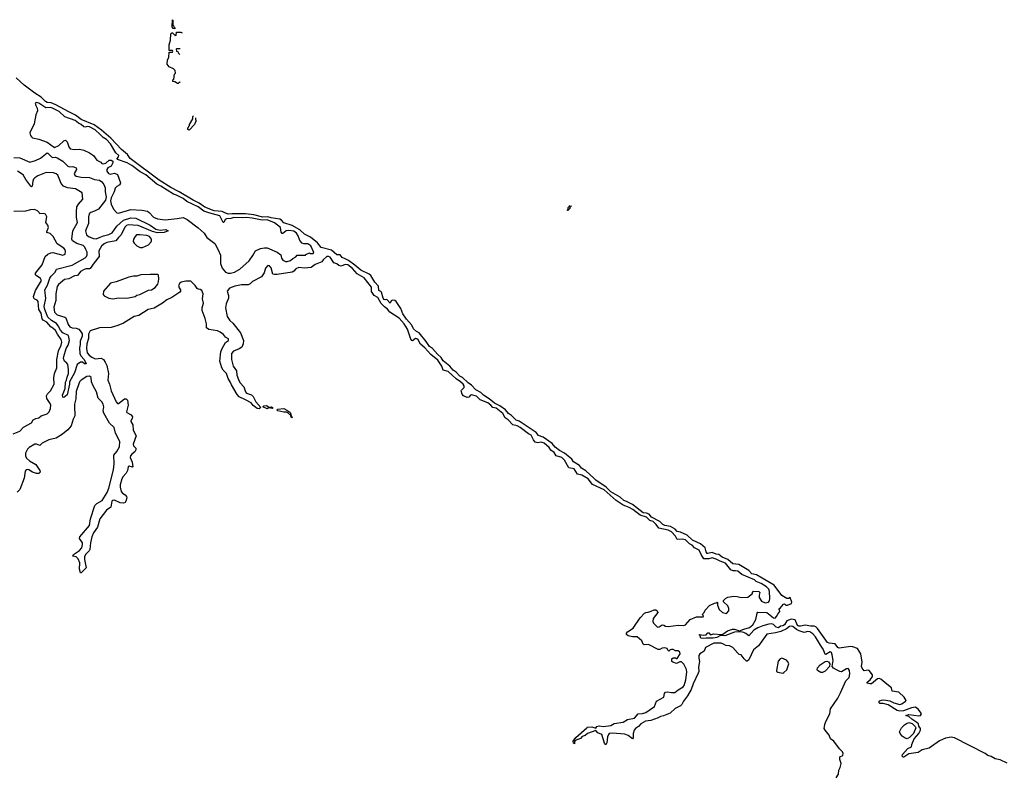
# Model space of a CAD drawing. Extents: x 1980017 to 2252640, y 74400 to 266395.
# Tile 386 of 388: x 2228564 to 2240424, y 220258 to 229390. Entities that reach past the tile are written whole.
import ezdxf

# ---------------------------------------------------------------- set-up
doc = ezdxf.new("R2010")
doc.units = 0

msp = doc.modelspace()

# ---------------------------------------------------------------- linework, layer by layer
at = {"layer": '0CON20XD'}
for points in [[(2230435, 229280), (2230412, 229282), (2230402, 229305), (2230405, 229390), (2230410, 229385), (2230410, 229325), (2230418, 229318), (2230422, 229302), (2230438, 229288), (2230435, 229280)], [(2230495, 228639), (2230492, 228638), (2230475, 228620), (2230465, 228620), (2230435, 228640), (2230410, 228645), (2230410, 228665), (2230420, 228675), (2230430, 228735), (2230440, 228745), (2230438, 228778), (2230418, 228798), (2230365, 228820), (2230341, 228855), (2230345, 228908), (2230360, 228935), (2230365, 229000), (2230405, 229000), (2230410, 229005), (2230405, 229020), (2230365, 229020), (2230364, 229025), (2230364, 229086), (2230380, 229145), (2230385, 229220), (2230395, 229230), (2230405, 229230), (2230432, 229202), (2230445, 229200), (2230450, 229205), (2230452, 229238), (2230505, 229240), (2230521, 229230)], [(2230499, 229040), (2230455, 229040), (2230450, 229035), (2230452, 229012), (2230468, 229008), (2230472, 228992), (2230494, 228971)], [(2240457, 220427), (2240375, 220470), (2240315, 220483), (2240265, 220511), (2240225, 220522), (2240195, 220547), (2239823, 220735), (2239785, 220744), (2239715, 220729), (2239645, 220700), (2239520, 220610), (2239435, 220588), (2239385, 220558), (2239275, 220540), (2239215, 220503), (2239205, 220502), (2239192, 220515), (2239197, 220535), (2239264, 220605), (2239305, 220624), (2239311, 220655), (2239339, 220721), (2239395, 220786), (2239414, 220825), (2239416, 220846), (2239396, 220876), (2239391, 220905), (2239369, 220919), (2239309, 220959), (2239275, 220992), (2239240, 221005), (2239275, 221017), (2239395, 220998), (2239415, 221004), (2239426, 221024), (2239416, 221045), (2239385, 221081), (2239355, 221104), (2239305, 221095), (2239210, 221060), (2239164, 221056), (2239134, 221064), (2239025, 221132), (2238965, 221149), (2238925, 221147), (2238916, 221155), (2238913, 221165), (2238925, 221179), (2238945, 221188), (2238975, 221191), (2239045, 221180), (2239095, 221157), (2239165, 221137), (2239189, 221145), (2239236, 221175), (2239241, 221185), (2239219, 221225), (2239155, 221285), (2239074, 221295), (2239065, 221335), (2239008, 221382), (2238935, 221443), (2238915, 221451), (2238895, 221445), (2238825, 221387), (2238805, 221385), (2238771, 221395), (2238774, 221405), (2238809, 221435), (2238835, 221475), (2238838, 221495), (2238795, 221546), (2238785, 221551), (2238735, 221542), (2238712, 221575), (2238705, 221595), (2238714, 221645), (2238695, 221745), (2238655, 221810), (2238601, 221831), (2238575, 221835), (2238435, 221816), (2238419, 221825), (2238387, 221867), (2238315, 221875), (2238295, 221885), (2238175, 222054), (2238155, 222072), (2238135, 222080), (2238095, 222079), (2238025, 222092), (2237970, 222080), (2237949, 222079), (2237935, 222088), (2237905, 222157), (2237855, 222163), (2237805, 222145), (2237775, 222095), (2237755, 222084), (2237729, 222081), (2237705, 222062), (2237675, 222069), (2237645, 222100), (2237625, 222107), (2237586, 222106), (2237515, 222086), (2237455, 222061), (2237408, 222031), (2237345, 221963), (2237311, 221991), (2237285, 222002), (2237245, 222010), (2237175, 222007), (2237058, 221965), (2237005, 221967), (2236960, 221945), (2236918, 221935), (2236835, 221937), (2236795, 221930), (2236770, 221935), (2236760, 221965), (2236750, 221975), (2236755, 221978), (2236795, 221972), (2236833, 221977), (2236855, 221999), (2236865, 221999), (2236887, 221977), (2236922, 221988), (2237015, 221980), (2237032, 221985), (2237089, 222025), (2237152, 222045), (2237176, 222045), (2237235, 222022), (2237287, 222045), (2237356, 222064), (2237394, 222096), (2237431, 222159), (2237446, 222235), (2237455, 222249), (2237565, 222245), (2237645, 222179), (2237665, 222177), (2237682, 222195), (2237695, 222225), (2237721, 222255), (2237718, 222278), (2237703, 222285), (2237724, 222296), (2237765, 222346), (2237775, 222350), (2237794, 222334), (2237814, 222334), (2237862, 222355), (2237865, 222370), (2237846, 222425), (2237826, 222414), (2237806, 222414), (2237745, 222448), (2237652, 222575), (2237509, 222659), (2237439, 222699), (2237385, 222711), (2237345, 222753), (2237225, 222822), (2237155, 222831), (2237095, 222884), (2237025, 222911), (2236985, 222945), (2236955, 222948), (2236905, 222969), (2236855, 222955), (2236845, 222957), (2236833, 222975), (2236821, 223025), (2236763, 223073), (2236668, 223118), (2236605, 223177), (2236525, 223215), (2236485, 223223), (2236459, 223249), (2236405, 223281), (2236335, 223295), (2236310, 223305), (2236273, 223343), (2236175, 223395), (2236145, 223429), (2236115, 223441), (2236075, 223448), (2235945, 223545), (2235875, 223584), (2235842, 223595), (2235796, 223636), (2235685, 223700), (2235627, 223756), (2235505, 223838), (2235481, 223865), (2235382, 223952), (2235331, 223985), (2235308, 224018), (2235235, 224062), (2235215, 224092), (2235127, 224167), (2235065, 224198), (2235015, 224238), (2234980, 224280), (2234869, 224359), (2234815, 224380), (2234784, 224414), (2234580, 224550), (2234545, 224565), (2234488, 224618), (2234453, 224643), (2234417, 224687), (2234347, 224737), (2234285, 224769), (2234221, 224821), (2234150, 224865), (2234117, 224897), (2234058, 224928), (2234007, 224985), (2233965, 225015), (2233898, 225078), (2233865, 225092), (2233822, 225142), (2233785, 225165), (2233745, 225212), (2233665, 225278), (2233640, 225320), (2233595, 225358), (2233535, 225425), (2233499, 225449), (2233460, 225510), (2233375, 225614), (2233345, 225630), (2233309, 225665), (2233289, 225709), (2233225, 225781), (2233179, 225845), (2233157, 225907), (2233099, 225995), (2233085, 226006), (2233055, 226010), (2233040, 226000), (2233025, 225975), (2232985, 226019), (2232965, 226014), (2232955, 226017), (2232943, 226035), (2232923, 226105), (2232915, 226115), (2232892, 226125), (2232888, 226178), (2232841, 226225), (2232795, 226306), (2232775, 226321), (2232675, 226369), (2232603, 226433), (2232525, 226488), (2232485, 226507), (2232448, 226525), (2232425, 226556), (2232385, 226555), (2232321, 226611), (2232195, 226646), (2232152, 226702), (2232067, 226767), (2231995, 226805), (2231939, 226859), (2231845, 226908), (2231745, 226943), (2231717, 226975), (2231699, 226985), (2231595, 227001), (2231555, 227013), (2231495, 227010), (2231385, 227038), (2231285, 227049), (2231125, 227051), (2231075, 227046), (2231027, 227067), (2231005, 227079), (2230905, 227088), (2230795, 227130), (2230728, 227178), (2230655, 227213), (2230487, 227317), (2230385, 227367), (2230244, 227454), (2229895, 227715), (2229864, 227765), (2229790, 227825), (2229661, 227961), (2229550, 228060), (2229461, 228121), (2229305, 228185), (2229235, 228240), (2229155, 228278), (2229001, 228365), (2228945, 228386), (2228895, 228393), (2228875, 228404), (2228825, 228455), (2228745, 228506), (2228619, 228599), (2228521, 228691)], [(2231105, 226334), (2231150, 226345), (2231217, 226383), (2231327, 226483), (2231374, 226546), (2231404, 226605), (2231465, 226633), (2231515, 226641), (2231545, 226639), (2231666, 226586), (2231708, 226555), (2231719, 226515), (2231735, 226490), (2231765, 226474), (2231786, 226474), (2231825, 226486), (2231855, 226513), (2231889, 226531), (2231905, 226550), (2232005, 226550), (2232012, 226558), (2232055, 226578), (2232065, 226570), (2232098, 226572), (2232108, 226585), (2232070, 226665), (2232035, 226689), (2231985, 226688), (2231965, 226698), (2231938, 226728), (2231918, 226785), (2231899, 226815), (2231865, 226839), (2231805, 226851), (2231775, 226847), (2231735, 226814), (2231725, 226814), (2231715, 226830), (2231706, 226886), (2231635, 226941), (2231545, 226976), (2231485, 226974), (2231365, 226999), (2231295, 227006), (2231245, 227001), (2231145, 227006), (2231107, 226993), (2231055, 226990), (2231040, 226980), (2231025, 226947), (2231015, 226945), (2230975, 227027), (2230841, 227061), (2230783, 227083), (2230715, 227135), (2230578, 227198), (2230533, 227235), (2230455, 227275), (2230415, 227288), (2230265, 227385), (2230216, 227406), (2230085, 227518), (2230017, 227557), (2229915, 227631), (2229859, 227665), (2229743, 227705), (2229739, 227715), (2229755, 227737), (2229758, 227755), (2229724, 227784), (2229657, 227895), (2229608, 227945), (2229568, 227968), (2229535, 228008), (2229475, 228062), (2229405, 228099), (2229385, 228101), (2229355, 228093), (2229335, 228097), (2229305, 228126), (2229273, 228143), (2229232, 228175), (2229109, 228219), (2229040, 228285), (2228959, 228325), (2228935, 228331), (2228878, 228328), (2228795, 228384), (2228765, 228390), (2228750, 228385), (2228757, 228355), (2228774, 228325), (2228778, 228292), (2228760, 228245), (2228737, 228135), (2228688, 228025), (2228693, 227995), (2228705, 227978), (2228720, 227965), (2228795, 227951), (2228895, 227912), (2228985, 227851), (2229035, 227872), (2229095, 227931), (2229117, 227937), (2229138, 227918), (2229155, 227857), (2229174, 227834), (2229225, 227825), (2229285, 227830), (2229335, 227819), (2229407, 227787), (2229452, 227752), (2229495, 227696), (2229541, 227671), (2229555, 227657), (2229573, 227653), (2229601, 227661), (2229644, 227696), (2229666, 227696), (2229686, 227686), (2229686, 227665), (2229675, 227639), (2229665, 227624), (2229625, 227604), (2229613, 227585), (2229613, 227565), (2229635, 227536), (2229655, 227526), (2229705, 227541), (2229744, 227524), (2229779, 227425), (2229771, 227400), (2229735, 227379), (2229715, 227359), (2229701, 227315), (2229665, 227244), (2229658, 227208), (2229665, 227167), (2229695, 227106), (2229735, 227060), (2229755, 227057), (2229905, 227102), (2230035, 227096), (2230102, 227082), (2230125, 227066), (2230175, 227010), (2230225, 226988), (2230318, 226978), (2230463, 226995), (2230535, 227004), (2230583, 226983), (2230713, 226883), (2230785, 226815), (2230819, 226765), (2230913, 226693), (2230957, 226617), (2230983, 226553), (2230985, 226450), (2231003, 226395), (2231045, 226348), (2231075, 226334), (2231105, 226334)], [(2230680, 228207), (2230680, 228185), (2230688, 228178), (2230690, 228165), (2230682, 228158), (2230670, 228125), (2230605, 228060), (2230590, 228065), (2230590, 228085), (2230598, 228092), (2230600, 228105), (2230608, 228112), (2230610, 228125), (2230650, 228195), (2230650, 228225), (2230657, 228232)], [(2228495, 227730), (2228565, 227724), (2228685, 227674), (2228755, 227692), (2228815, 227719), (2228895, 227785), (2228905, 227782), (2228946, 227736), (2228965, 227730), (2228995, 227732), (2229014, 227724)], [(2229014, 227724), (2229085, 227684), (2229145, 227625), (2229165, 227618), (2229205, 227622), (2229246, 227605), (2229249, 227585), (2229222, 227535), (2229230, 227515), (2229243, 227505), (2229305, 227491), (2229405, 227487), (2229465, 227463), (2229525, 227457), (2229555, 227435), (2229579, 227405), (2229594, 227365), (2229592, 227315), (2229604, 227254), (2229596, 227215), (2229515, 227108), (2229465, 227081), (2229423, 227067), (2229402, 227048), (2229394, 227015), (2229394, 226935), (2229356, 226845), (2229370, 226795), (2229401, 226771), (2229453, 226753), (2229485, 226750), (2229535, 226767), (2229575, 226785), (2229640, 226800), (2229679, 226821), (2229735, 226900), (2229815, 226974), (2229905, 227000), (2229965, 226998), (2230135, 226915), (2230206, 226866), (2230256, 226854), (2230325, 226860), (2230352, 226845), (2230305, 226824), (2230225, 226821), (2230165, 226835), (2229991, 226911), (2229871, 226919), (2229849, 226911), (2229829, 226891), (2229786, 226795), (2229753, 226765), (2229724, 226724), (2229615, 226704), (2229583, 226687), (2229551, 226659), (2229519, 226605), (2229521, 226535), (2229460, 226460), (2229415, 226392), (2229405, 226386), (2229365, 226389), (2229340, 226380), (2229295, 226355), (2229265, 226312), (2229255, 226306), (2229225, 226302), (2229157, 226265), (2229103, 226257), (2229032, 226198), (2229016, 226175), (2229000, 226085), (2228998, 226005), (2228977, 225925), (2228984, 225864), (2229015, 225831), (2229108, 225805), (2229122, 225795), (2229147, 225717), (2229168, 225688), (2229195, 225676), (2229243, 225673), (2229275, 225659), (2229305, 225625), (2229315, 225605), (2229317, 225575), (2229292, 225515), (2229292, 225475), (2229285, 225435), (2229289, 225365), (2229299, 225339), (2229339, 225295), (2229367, 225243), (2229345, 225242), (2229321, 225261), (2229296, 225264), (2229256, 225234), (2229226, 225135), (2229166, 225024), (2229164, 224995), (2229135, 224868), (2229095, 224838), (2229085, 224840), (2229078, 224865), (2229114, 224945), (2229115, 225020), (2229130, 225045), (2229135, 225082), (2229153, 225125), (2229154, 225175), (2229143, 225233), (2229132, 225252), (2229104, 225275), (2229094, 225305), (2229095, 225330), (2229123, 225425), (2229148, 225465), (2229166, 225524), (2229152, 225582), (2229083, 225615), (2229055, 225647), (2229029, 225699), (2229007, 225727), (2228949, 225765), (2228905, 225805), (2228867, 225895), (2228861, 225935), (2228880, 226030), (2228868, 226135), (2228899, 226191), (2228928, 226275), (2228945, 226300), (2228993, 226345), (2229007, 226383), (2229197, 226433), (2229352, 226518), (2229370, 226535), (2229379, 226555), (2229377, 226587), (2229362, 226622), (2229348, 226648), (2229328, 226668), (2229251, 226691), (2229202, 226725), (2229191, 226745), (2229205, 226845), (2229260, 226945), (2229248, 227005), (2229247, 227075), (2229254, 227136), (2229272, 227168), (2229326, 227225), (2229315, 227305), (2229235, 227350), (2229140, 227365), (2229091, 227385), (2229064, 227414), (2229024, 227514), (2229005, 227532), (2228973, 227543), (2228885, 227548), (2228782, 227508), (2228745, 227485), (2228731, 227469), (2228721, 227445), (2228716, 227384), (2228705, 227376), (2228699, 227385), (2228637, 227465), (2228608, 227518), (2228538, 227565)], [(2235211, 227147), (2235192, 227128), (2235190, 227115), (2235165, 227090), (2235160, 227095), (2235170, 227100), (2235172, 227125), (2235188, 227142), (2235191, 227156)], [(2228485, 224400), (2228568, 224432), (2228611, 224479), (2228705, 224531), (2228725, 224568), (2228760, 224585), (2228795, 224593), (2228825, 224617), (2228895, 224638), (2228921, 224665), (2228936, 224705), (2228938, 224745), (2228933, 224765), (2228893, 224825), (2228888, 224855), (2228899, 224881), (2228934, 224915), (2228980, 224995), (2228974, 225075), (2228984, 225125), (2229013, 225195), (2229010, 225295), (2229032, 225398), (2229065, 225465), (2229072, 225505), (2229064, 225535), (2229018, 225598), (2228995, 225645), (2228962, 225672), (2228938, 225688), (2228892, 225745), (2228848, 225768), (2228834, 225784), (2228825, 225852), (2228795, 225895), (2228788, 225995), (2228775, 226010), (2228745, 226020), (2228733, 226035), (2228732, 226055), (2228753, 226127), (2228826, 226245), (2228815, 226270), (2228763, 226305), (2228756, 226315), (2228756, 226334), (2228834, 226435), (2228871, 226535), (2228904, 226565), (2228939, 226581), (2228965, 226584), (2229085, 226551), (2229111, 226565), (2229118, 226595), (2229112, 226615), (2229096, 226635), (2229015, 226687), (2228968, 226778), (2228931, 226811), (2228890, 226825), (2228893, 226837), (2228911, 226885), (2228902, 226915), (2228880, 226945), (2228893, 227015), (2228876, 227046), (2228855, 227052), (2228805, 227050), (2228800, 227065), (2228780, 227085), (2228744, 227104), (2228695, 227099), (2228635, 227082), (2228495, 227079)], [(2230045, 226644), (2230115, 226676), (2230147, 226713), (2230153, 226725), (2230151, 226745), (2230126, 226775), (2230095, 226790), (2230012, 226798), (2229972, 226795), (2229954, 226776), (2229937, 226743), (2229932, 226715), (2229942, 226695), (2229975, 226663), (2230014, 226644), (2230045, 226644)], [(2235865, 223525), (2235835, 223537), (2235751, 223595), (2235605, 223725), (2235465, 223787), (2235410, 223855), (2235335, 223900), (2235284, 223914), (2235245, 223976), (2235178, 223988), (2235125, 224079), (2235094, 224115), (2235025, 224135), (2235001, 224175), (2234963, 224203), (2234940, 224235), (2234883, 224285), (2234845, 224297), (2234805, 224290), (2234775, 224297), (2234754, 224324), (2234725, 224384), (2234695, 224400), (2234591, 224475), (2234555, 224495), (2234505, 224507), (2234448, 224568), (2234412, 224592), (2234385, 224644), (2234325, 224693), (2234305, 224706), (2234265, 224716), (2234239, 224745), (2234205, 224770), (2234109, 224809), (2234065, 224854), (2234005, 224868), (2233995, 224865), (2233975, 224841), (2233955, 224835), (2233912, 224855), (2233896, 224875), (2233884, 224915), (2233887, 224925), (2233919, 224955), (2233919, 224975), (2233908, 224995), (2233875, 225025), (2233820, 225060), (2233725, 225148), (2233665, 225165), (2233649, 225215), (2233599, 225285), (2233515, 225355), (2233444, 225434), (2233391, 225481), (2233365, 225531), (2233350, 225545), (2233333, 225547), (2233295, 225519), (2233285, 225524), (2233270, 225550), (2233235, 225661), (2233195, 225725), (2233135, 225792), (2233024, 225864), (2232995, 225900), (2232957, 225927), (2232920, 225970), (2232880, 226040), (2232835, 226065), (2232803, 226115), (2232801, 226165), (2232715, 226280), (2232628, 226328), (2232575, 226390), (2232518, 226435), (2232485, 226441), (2232435, 226421), (2232408, 226428), (2232385, 226446), (2232349, 226459), (2232305, 226527), (2232285, 226537), (2232265, 226536), (2232218, 226495), (2232205, 226472), (2232122, 226438), (2232077, 226403), (2231996, 226394), (2231926, 226404), (2231892, 226388), (2231865, 226359), (2231845, 226348), (2231665, 226317), (2231635, 226317), (2231614, 226324), (2231595, 226398), (2231574, 226424), (2231555, 226427), (2231525, 226395), (2231510, 226340), (2231475, 226291), (2231369, 226235), (2231340, 226205), (2231315, 226196), (2231235, 226195), (2231155, 226180), (2231093, 226155), (2231065, 226118), (2231080, 226065), (2231080, 226035), (2231053, 225965), (2231042, 225915), (2231064, 225814), (2231096, 225766), (2231132, 225732), (2231224, 225615), (2231259, 225525), (2231257, 225483), (2231239, 225441), (2231209, 225421), (2231139, 225395), (2231114, 225366), (2231115, 225295), (2231135, 225215), (2231177, 225157), (2231179, 225105), (2231198, 225055), (2231216, 225016), (2231264, 224965), (2231283, 224903), (2231295, 224890), (2231355, 224867), (2231375, 224848), (2231408, 224785), (2231468, 224715), (2231449, 224701), (2231423, 224705), (2231375, 224739), (2231351, 224771), (2231285, 224809), (2231209, 224845), (2231184, 224874), (2231115, 224987), (2231100, 225025), (2231075, 225065), (2231056, 225126), (2231015, 225166), (2230998, 225195), (2230976, 225275), (2230987, 225385), (2231003, 225425), (2231045, 225498), (2231078, 225525), (2231080, 225545), (2231045, 225562), (2231019, 225595), (2230978, 225625), (2230945, 225638), (2230844, 225654), (2230815, 225675), (2230813, 225725), (2230799, 225789), (2230762, 225885), (2230762, 225915), (2230779, 225975), (2230766, 226026), (2230776, 226086), (2230758, 226125), (2230738, 226138), (2230715, 226140), (2230701, 226151), (2230678, 226185), (2230625, 226238), (2230565, 226237), (2230510, 226225), (2230492, 226215), (2230478, 226185), (2230487, 226157), (2230502, 226135), (2230502, 226118), (2230493, 226107), (2230395, 226040), (2230335, 226013), (2230285, 225974), (2230205, 225924), (2230185, 225914), (2230112, 225898), (2229998, 225825), (2229945, 225812), (2229815, 225734), (2229746, 225704), (2229665, 225680), (2229525, 225674), (2229415, 225640), (2229395, 225600), (2229392, 225548), (2229372, 225485), (2229368, 225425), (2229379, 225375), (2229402, 225345), (2229434, 225324), (2229475, 225303), (2229545, 225312), (2229572, 225295), (2229593, 225263), (2229612, 225222), (2229635, 225125), (2229627, 225045), (2229646, 224995), (2229665, 224916), (2229725, 224782), (2229744, 224765), (2229755, 224765), (2229825, 224819), (2229845, 224821), (2229861, 224805), (2229870, 224745), (2229849, 224665), (2229856, 224655), (2229906, 224626), (2229922, 224605), (2229921, 224585), (2229903, 224555), (2229903, 224545), (2229929, 224505), (2229931, 224441), (2229968, 224375), (2229932, 224275), (2229935, 224252), (2229963, 224225), (2229964, 224205), (2229950, 224180), (2229915, 224155), (2229899, 224135), (2229894, 224114), (2229918, 224058), (2229929, 224001), (2229924, 223996), (2229885, 224008), (2229870, 224000), (2229862, 223955), (2229848, 223925), (2229811, 223885), (2229794, 223856), (2229776, 223785), (2229775, 223755), (2229785, 223702), (2229803, 223683), (2229836, 223665), (2229849, 223645), (2229853, 223625), (2229844, 223585), (2229835, 223572), (2229815, 223562), (2229775, 223568), (2229705, 223600), (2229685, 223595), (2229675, 223585), (2229662, 223515), (2229611, 223479), (2229531, 223375), (2229500, 223275), (2229452, 223205), (2229432, 223158), (2229417, 223085), (2229411, 223005), (2229401, 222989), (2229356, 222945), (2229345, 222915), (2229346, 222885), (2229367, 222783), (2229305, 222723), (2229295, 222722), (2229286, 222766), (2229287, 222845), (2229270, 222890), (2229246, 222916), (2229203, 222925), (2229212, 222945), (2229285, 222992), (2229312, 223025), (2229322, 223065), (2229320, 223085), (2229284, 223135), (2229287, 223155), (2229404, 223295), (2229417, 223375), (2229471, 223535), (2229495, 223560), (2229556, 223594), (2229618, 223692), (2229639, 223745), (2229695, 223965), (2229702, 224035), (2229697, 224143), (2229735, 224185), (2229765, 224242), (2229769, 224305), (2229720, 224405), (2229702, 224475), (2229648, 224528), (2229577, 224647), (2229569, 224675), (2229576, 224725), (2229570, 224755), (2229555, 224785), (2229509, 224829), (2229491, 224905), (2229448, 224978), (2229429, 225025), (2229425, 225078), (2229405, 225094), (2229375, 225090), (2229305, 225046), (2229284, 225025), (2229243, 224907), (2229240, 224820), (2229223, 224755), (2229225, 224730), (2229228, 224615), (2229208, 224575), (2229183, 224495), (2229145, 224448), (2229080, 224395), (2229003, 224347), (2228915, 224327), (2228835, 224286), (2228805, 224258), (2228765, 224273), (2228745, 224272), (2228677, 224235), (2228659, 224215), (2228635, 224165), (2228635, 224135), (2228646, 224106), (2228682, 224072), (2228759, 224029), (2228807, 223955), (2228812, 223935), (2228795, 223921), (2228765, 223920), (2228718, 223938), (2228675, 223965), (2228655, 223970), (2228641, 223965), (2228632, 223948), (2228620, 223865), (2228565, 223729), (2228535, 223696)], [(2229685, 226027), (2229755, 226037), (2229855, 226032), (2229957, 226053), (2229975, 226068), (2230012, 226078), (2230115, 226128), (2230150, 226135), (2230198, 226162), (2230228, 226202), (2230236, 226235), (2230241, 226265), (2230235, 226310), (2230225, 226318), (2230135, 226320), (2230025, 226313), (2229975, 226298), (2229935, 226297), (2229880, 226285), (2229725, 226230), (2229660, 226215), (2229573, 226117), (2229568, 226078), (2229581, 226061), (2229640, 226035), (2229685, 226027)], [(2231545, 224698), (2231492, 224725), (2231505, 224737), (2231535, 224738), (2231547, 224735), (2231565, 224718), (2231595, 224722), (2231610, 224715), (2231610, 224705), (2231605, 224704), (2231565, 224710), (2231545, 224698)], [(2231845, 224590), (2231835, 224600), (2231830, 224620), (2231793, 224653), (2231775, 224660), (2231745, 224660), (2231675, 224674), (2231667, 224685), (2231668, 224695), (2231745, 224705), (2231781, 224685), (2231823, 224655), (2231832, 224635), (2231830, 224620), (2231835, 224620), (2231845, 224590)], [(2238398, 220252), (2238428, 220295), (2238430, 220345), (2238448, 220375), (2238458, 220425), (2238442, 220475), (2238442, 220505), (2238479, 220521), (2238484, 220545), (2238477, 220565), (2238441, 220601), (2238371, 220695), (2238331, 220721), (2238313, 220765), (2238265, 220825), (2238256, 220846), (2238264, 220895), (2238275, 220930), (2238324, 221025), (2238331, 221085), (2238419, 221211), (2238453, 221275), (2238515, 221423), (2238557, 221463), (2238563, 221505), (2238560, 221545), (2238545, 221570), (2238525, 221566), (2238465, 221530), (2238445, 221532), (2238402, 221555), (2238367, 221575), (2238352, 221595), (2238362, 221665), (2238352, 221735), (2238341, 221761), (2238325, 221769), (2238275, 221739), (2238265, 221741), (2238241, 221801), (2238212, 221852), (2238150, 221950), (2238118, 221988), (2238083, 222013), (2238056, 222014), (2238015, 222005), (2237955, 222022), (2237920, 222040), (2237875, 222075), (2237855, 222081), (2237835, 222076), (2237800, 222050), (2237733, 222017), (2237670, 222000), (2237565, 221985), (2237465, 221845), (2237404, 221795), (2237345, 221674), (2237325, 221657), (2237317, 221657), (2237292, 221685), (2237254, 221734), (2237230, 221740), (2237213, 221753), (2237155, 221824), (2237115, 221844), (2237068, 221848), (2237043, 221865), (2237014, 221875), (2236925, 221876), (2236824, 221825), (2236810, 221780), (2236755, 221747), (2236745, 221725), (2236743, 221695), (2236751, 221655), (2236742, 221585), (2236744, 221535), (2236738, 221512), (2236676, 221385), (2236652, 221318), (2236609, 221241), (2236559, 221175), (2236540, 221135), (2236525, 221120), (2236461, 221089), (2236398, 221032), (2236319, 221001), (2236285, 220993), (2236255, 220976), (2236165, 220944), (2236104, 220935), (2236045, 220905), (2236019, 220871), (2235981, 220845), (2235965, 220825), (2235954, 220785), (2235954, 220735), (2235945, 220721), (2235895, 220763), (2235855, 220777), (2235705, 220792), (2235665, 220786), (2235655, 220775), (2235645, 220747), (2235638, 220675), (2235625, 220650), (2235608, 220668), (2235576, 220776), (2235529, 220795), (2235505, 220822), (2235405, 220788), (2235375, 220764), (2235341, 220749), (2235318, 220725), (2235257, 220703), (2235248, 220692), (2235247, 220663), (2235235, 220670), (2235230, 220695), (2235265, 220740), (2235394, 220856), (2235405, 220862), (2235455, 220866), (2235505, 220850), (2235518, 220872), (2235545, 220879), (2235595, 220870), (2235685, 220884), (2235725, 220906), (2235834, 220924), (2235886, 220954), (2235968, 220972), (2236015, 221023), (2236065, 221027), (2236105, 221040), (2236209, 221111), (2236235, 221175), (2236325, 221225), (2236331, 221269), (2236345, 221285), (2236365, 221289), (2236415, 221280), (2236455, 221282), (2236496, 221314), (2236555, 221347), (2236568, 221365), (2236590, 221435), (2236600, 221525), (2236595, 221556), (2236565, 221624), (2236535, 221650), (2236515, 221652), (2236475, 221632), (2236430, 221645), (2236420, 221655), (2236420, 221685), (2236435, 221700), (2236465, 221700), (2236472, 221692), (2236485, 221690), (2236520, 221745), (2236515, 221767), (2236495, 221782), (2236465, 221782), (2236437, 221797), (2236415, 221800), (2236400, 221795), (2236385, 221780), (2236372, 221792), (2236365, 221810), (2236335, 221820), (2236304, 221816), (2236275, 221800), (2236255, 221800), (2236140, 221860), (2236086, 221856), (2236074, 221865), (2236057, 221905), (2236000, 221950), (2235945, 221950), (2235894, 221964), (2235875, 221980), (2235872, 221995), (2235885, 222012), (2235954, 222056), (2236038, 222182), (2236092, 222238), (2236105, 222246), (2236135, 222248), (2236171, 222259), (2236205, 222277), (2236228, 222278), (2236242, 222265), (2236250, 222245), (2236195, 222172), (2236189, 222135), (2236197, 222115), (2236245, 222070), (2236265, 222074), (2236305, 222098), (2236324, 222094), (2236345, 222080), (2236375, 222077), (2236495, 222093), (2236565, 222090), (2236585, 222098), (2236640, 222160), (2236715, 222193), (2236798, 222192), (2236800, 222205), (2236790, 222215), (2236793, 222227), (2236807, 222243), (2236820, 222275), (2236875, 222328), (2236935, 222358), (2236955, 222360), (2236965, 222370), (2236970, 222365), (2236970, 222335), (2236991, 222281), (2237030, 222245), (2237077, 222233), (2237107, 222263), (2237108, 222295), (2237096, 222326), (2237040, 222375), (2237042, 222388), (2237067, 222413), (2237095, 222430), (2237165, 222441), (2237208, 222438), (2237256, 222424), (2237335, 222428), (2237392, 222475), (2237393, 222487), (2237405, 222500), (2237468, 222498), (2237478, 222485), (2237470, 222455), (2237472, 222425), (2237501, 222381), (2237545, 222362), (2237585, 222370), (2237594, 222386), (2237599, 222415), (2237596, 222496), (2237586, 222525), (2237559, 222555), (2237496, 222595), (2237437, 222617), (2237415, 222638), (2237262, 222702), (2237216, 222745), (2237185, 222746), (2237158, 222748), (2237130, 222760), (2237065, 222838), (2237002, 222862), (2236955, 222888), (2236905, 222902), (2236865, 222891), (2236805, 222891), (2236772, 222942), (2236749, 222995), (2236694, 223024), (2236665, 223055), (2236632, 223072), (2236585, 223122), (2236545, 223129), (2236485, 223125), (2236462, 223165), (2236415, 223219), (2236375, 223236), (2236262, 223262), (2236230, 223305), (2236195, 223340), (2236155, 223355), (2236115, 223392), (2236038, 223418), (2235951, 223485), (2235905, 223511), (2235865, 223525)], [(2237755, 221515), (2237769, 221521), (2237804, 221555), (2237827, 221625), (2237821, 221645), (2237801, 221671), (2237745, 221695), (2237725, 221687), (2237702, 221658), (2237679, 221545), (2237682, 221535), (2237696, 221526), (2237755, 221515)], [(2238215, 221521), (2238175, 221544), (2238170, 221555), (2238175, 221576), (2238205, 221616), (2238265, 221654), (2238285, 221659), (2238305, 221652), (2238323, 221625), (2238320, 221595), (2238265, 221539), (2238235, 221523), (2238215, 221521)], [(2239255, 220724), (2239230, 220730), (2239195, 220755), (2239168, 220785), (2239163, 220805), (2239187, 220853), (2239221, 220889), (2239245, 220909), (2239275, 220919), (2239316, 220906), (2239352, 220872), (2239360, 220855), (2239332, 220788), (2239282, 220738), (2239255, 220724)]]:
    msp.add_lwpolyline(points, dxfattribs=at)

doc.saveas('drawing.dxf')
